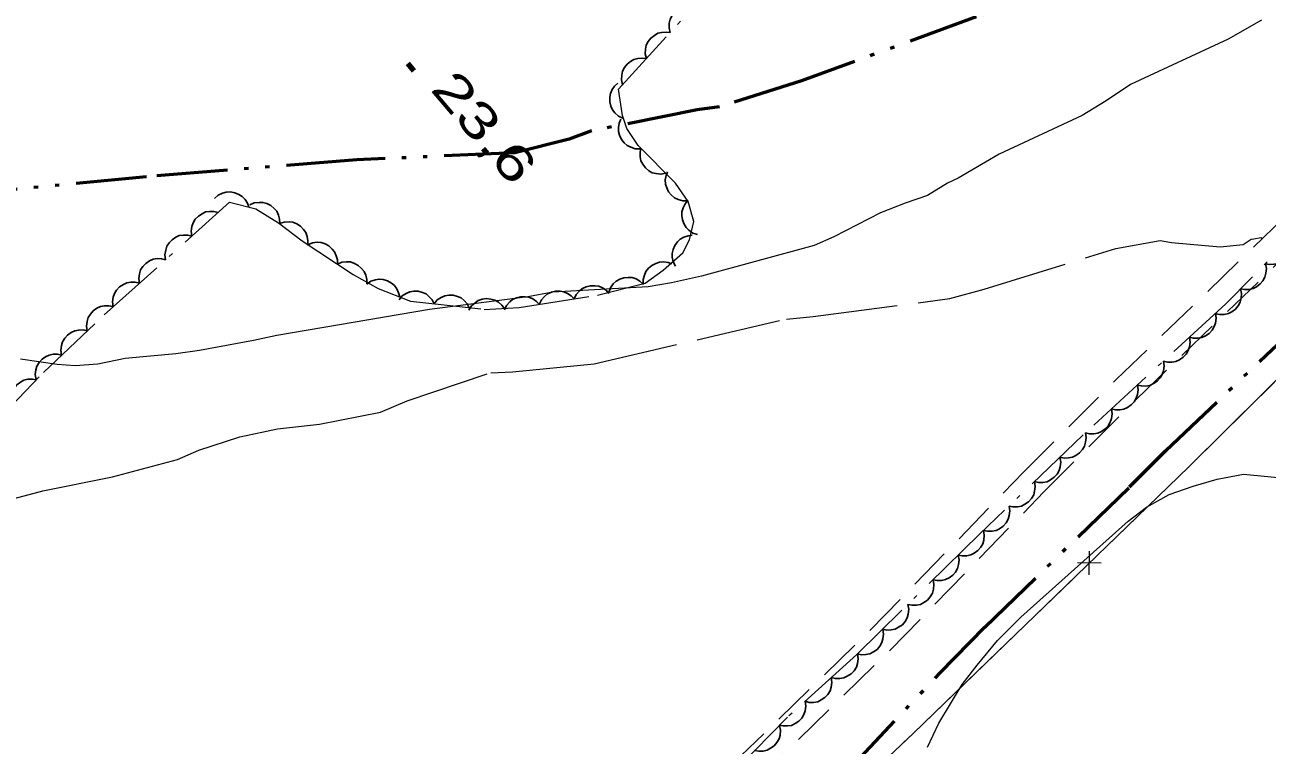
# Model space of a CAD drawing. Extents: x 386081 to 389416, y 5130568 to 5134082.
# Drawn here: x 388642.2 to 388747.8, y 5132208.3 to 5132269.6 of the extents above; entities that cross this region are included whole.
import ezdxf

# ---------------------------------------------------------------- set-up
doc = ezdxf.new("R2010")
doc.units = 0
doc.header["$LTSCALE"] = 1.2
for name, pattern in [('DASH_DOUBLE_DOT', [9.2, 5, -1.2, 0.3, -1.2, 0.3, -1.2]), ('DOT_DASHED', [7.7, 5, -1.2, 0.3, -1.2]), ('LONG_DASHED', [7.5, 6, -1.5]), ('MEDIUM_DASHED', [4.5, 3, -1.5])]:
    doc.linetypes.add(name, pattern=pattern)
for name, color, linetype, lineweight in [('19', 7, 'Continuous', 13), ('2', 7, 'Continuous', 13), ('3', 7, 'Continuous', 140), ('37', 7, 'Continuous', 13), ('4', 7, 'DASH_DOUBLE_DOT', 53), ('44', 7, 'Continuous', 25)]:
    doc.layers.add(name, color=color, linetype=linetype, lineweight=lineweight)

msp = doc.modelspace()

# ---------------------------------------------------------------- linework, layer by layer
at = {"layer": '19', "linetype": 'MEDIUM_DASHED'}
for points in [[(388529.2, 5132040.97), (388562.89, 5132074.01), (388573.68, 5132084.09), (388599.86, 5132109.48), (388615.44, 5132124.19), (388630.64, 5132138.3), (388653.51, 5132160.18), (388683.1, 5132187.99), (388714.13, 5132218.15), (388727.16, 5132231.58), (388735.01, 5132239.44), (388752.76, 5132256.53)], [(388530.83, 5132039.21), (388564.55, 5132072.28), (388575.33, 5132082.36), (388587.96, 5132094.53), (388601.52, 5132107.75), (388617.08, 5132122.44), (388632.28, 5132136.57), (388655.16, 5132158.43), (388684.76, 5132186.25), (388715.83, 5132216.46), (388728.87, 5132229.88), (388736.7, 5132237.73), (388754.43, 5132254.8)]]:
    msp.add_lwpolyline(points, dxfattribs=at)
at = {"layer": '2'}
for points in [[(388747.37, 5132269.99), (388744.53, 5132268.38), (388736.22, 5132264.53), (388734.15, 5132263.12), (388732.13, 5132261.88), (388725.07, 5132258.59), (388721.57, 5132256.55), (388720.68, 5132256.12), (388718.96, 5132255.07), (388717.06, 5132254.44), (388714.98, 5132253.62), (388711, 5132251.58), (388709.33, 5132250.83), (388699.76, 5132248.23), (388697.2, 5132247.65), (388695.23, 5132247.33), (388687.13, 5132246.87), (388684.99, 5132246.48), (388676.64, 5132245.4), (388663.65, 5132243.18), (388661.68, 5132242.74), (388657.09, 5132241.89), (388655.06, 5132241.62), (388650.76, 5132241.21), (388648.43, 5132240.75), (388646.52, 5132240.61), (388644.97, 5132240.71), (388641.86, 5132241.16)], [(388746.7, 5132251.41), (388747.31, 5132251.52), (388747.46, 5132251.42)], [(388718.97, 5132208.18), (388719.93, 5132210.22), (388721.92, 5132213.52), (388723.18, 5132215.14), (388724.92, 5132217.24), (388726.91, 5132219.22), (388736.04, 5132227.38), (388737.6, 5132228.58), (388739.52, 5132229.66), (388741.56, 5132230.37), (388743.6, 5132230.97), (388745.82, 5132231.39), (388749.66, 5132231.02)]]:
    msp.add_lwpolyline(points, dxfattribs=at)
at = {"layer": '2', "linetype": 'LONG_DASHED'}
msp.add_lwpolyline([(388640.01, 5132228.98), (388643.75, 5132229.96), (388649.68, 5132231.17), (388655.22, 5132232.63), (388657.01, 5132233.42), (388660.5, 5132234.57), (388663.72, 5132235.23), (388667.28, 5132235.63), (388672.46, 5132236.67), (388674.72, 5132237.61), (388681.84, 5132240.01), (388683.69, 5132240.09), (388690.62, 5132240.78), (388706.97, 5132244.58), (388709.26, 5132244.79), (388720.87, 5132246.32), (388723.8, 5132247.12), (388734.98, 5132250.57), (388738.76, 5132251.26), (388739.71, 5132251.09), (388743.85, 5132250.72), (388745.8, 5132250.91), (388746.5, 5132251.36), (388746.7, 5132251.41)], dxfattribs=at)
at = {"layer": '3'}
msp.add_line((388674.8, 5132266.3), (388675.31, 5132265.69), dxfattribs=at)
at = {"layer": '37'}
for p, q in [((388741.35, 5132232.18), (388748.46, 5132239.21)), ((388732.71, 5132222.83), (388732.74, 5132224.83)), ((388733.73, 5132223.81), (388731.73, 5132223.84)), ((388724.1, 5132215.48), (388731.29, 5132222.44))]:
    msp.add_line(p, q, dxfattribs=at)
for points in [[(388754.56, 5132062.94), (388743.17, 5132074.67), (388735.5, 5132082.44), (388729.86, 5132087.43), (388724.76, 5132090.28), (388716.62, 5132094.46), (388707.63, 5132097.91), (388699.4, 5132100.48), (388689.97, 5132103.88), (388682, 5132115.69), (388668.07, 5132137.75), (388658.51, 5132152.63), (388689.58, 5132182.71), (388717.75, 5132209.33), (388741.18, 5132232.01), (388757.21, 5132247.87)], [(388734.16, 5132225.22), (388741.18, 5132232.01), (388741.35, 5132232.18)], [(388716.91, 5132208.54), (388717.75, 5132209.33), (388724.1, 5132215.48)]]:
    msp.add_lwpolyline(points, dxfattribs=at)
at = {"layer": '4'}
for points in [[(388712.05, 5132206.01), (388720.05, 5132214.51), (388723.84, 5132218.38), (388736.15, 5132230.3), (388739.21, 5132233.37), (388748.27, 5132241.99), (388755.55, 5132248.75), (388761.55, 5132254.63), (388766.88, 5132260.07), (388777.19, 5132269.88), (388787.31, 5132279.84), (388796.05, 5132288.26), (388796.79, 5132289.05), (388797.87, 5132290.48)], [(388762.2, 5132287.2), (388735.11, 5132274.55), (388731.04, 5132272.98), (388723.12, 5132270.26), (388708.26, 5132264.82), (388701.3, 5132262.61), (388699.39, 5132262.36), (388690.41, 5132260.57), (388688.5, 5132259.88), (388683.88, 5132258.71), (388670.45, 5132258.11), (388652.56, 5132256.67), (388633.9, 5132254.87), (388625.9, 5132254.44), (388623.86, 5132253.44), (388616.38, 5132253.67), (388612.69, 5132253.65), (388608.47, 5132253.11), (388607.78, 5132253.09), (388607.27, 5132253.12), (388604.93, 5132253.69), (388604.46, 5132253.9), (388603.82, 5132254.5)]]:
    msp.add_lwpolyline(points, dxfattribs=at)
at = {"layer": '44'}
for points in [[(388697.09, 5132268.93), (388697, 5132269.34), (388697.02, 5132269.74), (388697.08, 5132270.07), (388697.25, 5132270.38), (388697.47, 5132270.67), (388697.77, 5132270.91), (388698.05, 5132271.08), (388698.39, 5132271.17), (388698.76, 5132271.2), (388699.12, 5132271.15)], [(388695.07, 5132266.72), (388694.97, 5132267.12), (388695, 5132267.53), (388695.06, 5132267.85), (388695.22, 5132268.16), (388695.45, 5132268.46), (388695.75, 5132268.69), (388696.03, 5132268.87), (388696.37, 5132268.95), (388696.74, 5132268.98), (388697.09, 5132268.93)], [(388693.05, 5132264.5), (388692.95, 5132264.91), (388692.97, 5132265.31), (388693.04, 5132265.64), (388693.2, 5132265.95), (388693.43, 5132266.24), (388693.73, 5132266.48), (388694, 5132266.65), (388694.35, 5132266.74), (388694.72, 5132266.77), (388695.07, 5132266.72)], [(388693.07, 5132261.66), (388692.69, 5132261.84), (388692.4, 5132262.12), (388692.18, 5132262.37), (388692.05, 5132262.69), (388691.96, 5132263.05), (388691.97, 5132263.44), (388692.01, 5132263.76), (388692.16, 5132264.08), (388692.37, 5132264.38), (388692.64, 5132264.63)], [(388694.55, 5132259.06), (388694.13, 5132259.06), (388693.74, 5132259.19), (388693.44, 5132259.33), (388693.18, 5132259.56), (388692.95, 5132259.85), (388692.79, 5132260.2), (388692.69, 5132260.51), (388692.69, 5132260.86), (388692.75, 5132261.23), (388692.89, 5132261.56)], [(388696.71, 5132256.97), (388696.3, 5132256.89), (388695.89, 5132256.94), (388695.57, 5132257.02), (388695.27, 5132257.19), (388694.99, 5132257.43), (388694.77, 5132257.75), (388694.61, 5132258.03), (388694.54, 5132258.38), (388694.53, 5132258.75), (388694.6, 5132259.1)], [(388698.57, 5132254.64), (388698.16, 5132254.63), (388697.77, 5132254.74), (388697.46, 5132254.88), (388697.2, 5132255.11), (388696.96, 5132255.39), (388696.8, 5132255.74), (388696.69, 5132256.05), (388696.68, 5132256.4), (388696.74, 5132256.77), (388696.87, 5132257.1)], [(388658.36, 5132254.82), (388658.67, 5132255.1), (388659.04, 5132255.27), (388659.36, 5132255.37), (388659.71, 5132255.38), (388660.07, 5132255.32), (388660.42, 5132255.17), (388660.71, 5132255.01), (388660.95, 5132254.75), (388661.15, 5132254.44), (388661.28, 5132254.11)], [(388661.35, 5132254.28), (388661.73, 5132254.45), (388662.14, 5132254.5), (388662.47, 5132254.5), (388662.8, 5132254.4), (388663.13, 5132254.23), (388663.42, 5132253.98), (388663.64, 5132253.74), (388663.79, 5132253.42), (388663.89, 5132253.06), (388663.9, 5132252.7)], [(388699.42, 5132251.76), (388699.02, 5132251.89), (388698.69, 5132252.12), (388698.45, 5132252.35), (388698.27, 5132252.65), (388698.14, 5132253), (388698.09, 5132253.38), (388698.09, 5132253.7), (388698.2, 5132254.04), (388698.37, 5132254.37), (388698.6, 5132254.65)], [(388656.43, 5132251.63), (388656.37, 5132252.04), (388656.44, 5132252.45), (388656.53, 5132252.76), (388656.72, 5132253.06), (388656.98, 5132253.33), (388657.3, 5132253.53), (388657.59, 5132253.68), (388657.94, 5132253.73), (388658.31, 5132253.72), (388658.66, 5132253.64)], [(388663.89, 5132252.69), (388664.29, 5132252.82), (388664.7, 5132252.84), (388665.02, 5132252.8), (388665.35, 5132252.67), (388665.66, 5132252.47), (388665.92, 5132252.19), (388666.12, 5132251.93), (388666.23, 5132251.6), (388666.3, 5132251.23), (388666.28, 5132250.87)], [(388654.2, 5132249.62), (388654.14, 5132250.04), (388654.21, 5132250.44), (388654.3, 5132250.76), (388654.49, 5132251.05), (388654.75, 5132251.32), (388655.07, 5132251.53), (388655.36, 5132251.67), (388655.71, 5132251.72), (388656.08, 5132251.72), (388656.43, 5132251.63)], [(388666.3, 5132250.9), (388666.69, 5132251.06), (388667.09, 5132251.1), (388667.42, 5132251.09), (388667.75, 5132250.97), (388668.08, 5132250.8), (388668.36, 5132250.53), (388668.57, 5132250.29), (388668.71, 5132249.96), (388668.8, 5132249.6), (388668.8, 5132249.24)], [(388697.54, 5132249.06), (388697.35, 5132249.43), (388697.27, 5132249.83), (388697.25, 5132250.16), (388697.34, 5132250.5), (388697.48, 5132250.84), (388697.72, 5132251.14), (388697.95, 5132251.38), (388698.26, 5132251.54), (388698.61, 5132251.66), (388698.97, 5132251.7)], [(388749.81, 5132251.41), (388749.89, 5132251), (388749.85, 5132250.6), (388749.77, 5132250.28), (388749.6, 5132249.97), (388749.36, 5132249.69), (388749.05, 5132249.47), (388748.77, 5132249.3), (388748.42, 5132249.23), (388748.05, 5132249.22), (388747.7, 5132249.28)], [(388651.97, 5132247.62), (388651.91, 5132248.03), (388651.98, 5132248.43), (388652.07, 5132248.75), (388652.26, 5132249.04), (388652.51, 5132249.31), (388652.84, 5132249.52), (388653.13, 5132249.66), (388653.48, 5132249.72), (388653.85, 5132249.71), (388654.2, 5132249.62)], [(388668.8, 5132249.24), (388669.19, 5132249.4), (388669.59, 5132249.44), (388669.92, 5132249.43), (388670.25, 5132249.31), (388670.58, 5132249.14), (388670.86, 5132248.88), (388671.07, 5132248.63), (388671.21, 5132248.3), (388671.3, 5132247.94), (388671.3, 5132247.58)], [(388694.81, 5132247.51), (388694.8, 5132247.93), (388694.9, 5132248.32), (388695.03, 5132248.63), (388695.26, 5132248.9), (388695.54, 5132249.14), (388695.88, 5132249.31), (388696.19, 5132249.42), (388696.54, 5132249.44), (388696.91, 5132249.39), (388697.24, 5132249.27)], [(388747.7, 5132249.28), (388747.78, 5132248.87), (388747.74, 5132248.47), (388747.66, 5132248.15), (388747.49, 5132247.84), (388747.25, 5132247.56), (388746.94, 5132247.33), (388746.66, 5132247.17), (388746.31, 5132247.1), (388745.94, 5132247.08), (388745.59, 5132247.15)], [(388671.3, 5132247.55), (388671.64, 5132247.79), (388672.03, 5132247.91), (388672.35, 5132247.97), (388672.7, 5132247.93), (388673.06, 5132247.83), (388673.39, 5132247.64), (388673.65, 5132247.44), (388673.85, 5132247.15), (388674.01, 5132246.82), (388674.1, 5132246.47)], [(388691.87, 5132246.84), (388692.01, 5132247.24), (388692.26, 5132247.56), (388692.49, 5132247.8), (388692.8, 5132247.97), (388693.15, 5132248.09), (388693.53, 5132248.12), (388693.86, 5132248.11), (388694.19, 5132247.99), (388694.51, 5132247.81), (388694.78, 5132247.58)], [(388649.74, 5132245.61), (388649.68, 5132246.03), (388649.74, 5132246.43), (388649.84, 5132246.74), (388650.03, 5132247.04), (388650.28, 5132247.31), (388650.61, 5132247.51), (388650.9, 5132247.66), (388651.25, 5132247.71), (388651.62, 5132247.71), (388651.97, 5132247.62)], [(388674.04, 5132246.22), (388674.31, 5132246.54), (388674.65, 5132246.76), (388674.95, 5132246.9), (388675.3, 5132246.95), (388675.67, 5132246.94), (388676.03, 5132246.83), (388676.34, 5132246.71), (388676.61, 5132246.48), (388676.85, 5132246.2), (388677.02, 5132245.88)], [(388685.96, 5132245.82), (388686.14, 5132246.2), (388686.41, 5132246.5), (388686.66, 5132246.71), (388686.99, 5132246.86), (388687.35, 5132246.95), (388687.73, 5132246.94), (388688.05, 5132246.9), (388688.37, 5132246.76), (388688.68, 5132246.55), (388688.93, 5132246.29)], [(388688.93, 5132246.29), (388689.1, 5132246.67), (388689.38, 5132246.97), (388689.63, 5132247.18), (388689.95, 5132247.32), (388690.31, 5132247.41), (388690.69, 5132247.41), (388691.02, 5132247.37), (388691.34, 5132247.22), (388691.64, 5132247.02), (388691.89, 5132246.75)], [(388745.59, 5132247.15), (388745.67, 5132246.74), (388745.63, 5132246.34), (388745.55, 5132246.01), (388745.38, 5132245.71), (388745.14, 5132245.43), (388744.83, 5132245.2), (388744.55, 5132245.04), (388744.2, 5132244.97), (388743.83, 5132244.95), (388743.48, 5132245.02)], [(388647.54, 5132243.57), (388647.47, 5132243.98), (388647.53, 5132244.38), (388647.61, 5132244.7), (388647.8, 5132245), (388648.04, 5132245.28), (388648.36, 5132245.49), (388648.65, 5132245.64), (388649, 5132245.7), (388649.37, 5132245.71), (388649.72, 5132245.63)], [(388677.02, 5132245.88), (388677.29, 5132246.2), (388677.63, 5132246.42), (388677.93, 5132246.56), (388678.28, 5132246.61), (388678.65, 5132246.6), (388679.02, 5132246.49), (388679.32, 5132246.37), (388679.59, 5132246.14), (388679.83, 5132245.86), (388680, 5132245.54)], [(388679.99, 5132245.34), (388680.21, 5132245.69), (388680.51, 5132245.96), (388680.78, 5132246.15), (388681.12, 5132246.26), (388681.48, 5132246.31), (388681.86, 5132246.26), (388682.18, 5132246.19), (388682.49, 5132246.01), (388682.77, 5132245.77), (388682.99, 5132245.49)], [(388683, 5132245.35), (388683.18, 5132245.73), (388683.45, 5132246.03), (388683.7, 5132246.25), (388684.02, 5132246.39), (388684.38, 5132246.48), (388684.77, 5132246.47), (388685.09, 5132246.44), (388685.41, 5132246.29), (388685.72, 5132246.08), (388685.96, 5132245.82)], [(388743.44, 5132245.06), (388743.5, 5132244.65), (388743.44, 5132244.24), (388743.35, 5132243.93), (388743.16, 5132243.63), (388742.91, 5132243.36), (388742.59, 5132243.15), (388742.3, 5132243), (388741.95, 5132242.95), (388741.58, 5132242.95), (388741.23, 5132243.03)], [(388645.36, 5132241.51), (388645.29, 5132241.92), (388645.35, 5132242.32), (388645.43, 5132242.64), (388645.62, 5132242.94), (388645.87, 5132243.22), (388646.18, 5132243.43), (388646.47, 5132243.58), (388646.82, 5132243.64), (388647.19, 5132243.65), (388647.54, 5132243.57)], [(388741.23, 5132243.03), (388741.29, 5132242.62), (388741.23, 5132242.21), (388741.14, 5132241.9), (388740.95, 5132241.6), (388740.7, 5132241.33), (388740.38, 5132241.12), (388740.09, 5132240.97), (388739.74, 5132240.91), (388739.37, 5132240.92), (388739.02, 5132241)], [(388643.18, 5132239.45), (388643.11, 5132239.86), (388643.17, 5132240.26), (388643.26, 5132240.58), (388643.44, 5132240.88), (388643.69, 5132241.16), (388644, 5132241.37), (388644.29, 5132241.52), (388644.64, 5132241.58), (388645.01, 5132241.59), (388645.36, 5132241.51)], [(388739.02, 5132241), (388739.08, 5132240.59), (388739.02, 5132240.18), (388738.93, 5132239.87), (388738.74, 5132239.57), (388738.49, 5132239.3), (388738.17, 5132239.09), (388737.88, 5132238.94), (388737.53, 5132238.88), (388737.16, 5132238.89), (388736.81, 5132238.97)], [(388641.13, 5132237.26), (388641.04, 5132237.66), (388641.08, 5132238.07), (388641.15, 5132238.39), (388641.32, 5132238.7), (388641.55, 5132238.99), (388641.86, 5132239.21), (388642.14, 5132239.38), (388642.49, 5132239.46), (388642.86, 5132239.48), (388643.21, 5132239.42)], [(388736.81, 5132238.97), (388736.87, 5132238.56), (388736.81, 5132238.15), (388736.72, 5132237.84), (388736.53, 5132237.54), (388736.28, 5132237.27), (388735.96, 5132237.06), (388735.67, 5132236.91), (388735.32, 5132236.85), (388734.95, 5132236.86), (388734.6, 5132236.94)], [(388734.6, 5132236.94), (388734.67, 5132236.53), (388734.61, 5132236.12), (388734.51, 5132235.81), (388734.33, 5132235.51), (388734.08, 5132235.24), (388733.75, 5132235.03), (388733.46, 5132234.88), (388733.12, 5132234.82), (388732.74, 5132234.83), (388732.39, 5132234.91)], [(388732.39, 5132234.91), (388732.46, 5132234.5), (388732.41, 5132234.1), (388732.33, 5132233.78), (388732.14, 5132233.48), (388731.9, 5132233.2), (388731.58, 5132232.98), (388731.29, 5132232.83), (388730.95, 5132232.77), (388730.58, 5132232.76), (388730.23, 5132232.84)], [(388730.23, 5132232.84), (388730.3, 5132232.42), (388730.25, 5132232.02), (388730.16, 5132231.7), (388729.98, 5132231.4), (388729.73, 5132231.12), (388729.42, 5132230.91), (388729.13, 5132230.75), (388728.78, 5132230.69), (388728.41, 5132230.68), (388728.06, 5132230.76)], [(388728.06, 5132230.76), (388728.13, 5132230.35), (388728.08, 5132229.94), (388728, 5132229.62), (388727.81, 5132229.32), (388727.57, 5132229.05), (388727.25, 5132228.83), (388726.96, 5132228.68), (388726.62, 5132228.61), (388726.25, 5132228.61), (388725.9, 5132228.68)], [(388725.9, 5132228.68), (388725.97, 5132228.27), (388725.91, 5132227.87), (388725.83, 5132227.55), (388725.65, 5132227.25), (388725.4, 5132226.97), (388725.09, 5132226.75), (388724.8, 5132226.6), (388724.45, 5132226.54), (388724.08, 5132226.53), (388723.73, 5132226.61)], [(388723.73, 5132226.61), (388723.8, 5132226.2), (388723.75, 5132225.79), (388723.67, 5132225.47), (388723.49, 5132225.17), (388723.25, 5132224.89), (388722.94, 5132224.67), (388722.65, 5132224.52), (388722.31, 5132224.45), (388721.94, 5132224.44), (388721.58, 5132224.51)], [(388721.58, 5132224.51), (388721.66, 5132224.1), (388721.61, 5132223.7), (388721.53, 5132223.37), (388721.35, 5132223.07), (388721.11, 5132222.79), (388720.8, 5132222.57), (388720.51, 5132222.42), (388720.16, 5132222.35), (388719.79, 5132222.34), (388719.44, 5132222.41)], [(388719.44, 5132222.41), (388719.52, 5132222), (388719.47, 5132221.6), (388719.39, 5132221.28), (388719.21, 5132220.97), (388718.97, 5132220.69), (388718.65, 5132220.47), (388718.37, 5132220.32), (388718.02, 5132220.25), (388717.65, 5132220.24), (388717.3, 5132220.31)], [(388717.3, 5132220.31), (388717.37, 5132219.9), (388717.33, 5132219.5), (388717.25, 5132219.18), (388717.07, 5132218.87), (388716.83, 5132218.59), (388716.51, 5132218.37), (388716.22, 5132218.22), (388715.88, 5132218.15), (388715.51, 5132218.14), (388715.16, 5132218.21)], [(388715.16, 5132218.21), (388715.23, 5132217.8), (388715.18, 5132217.4), (388715.1, 5132217.08), (388714.92, 5132216.77), (388714.68, 5132216.49), (388714.37, 5132216.27), (388714.08, 5132216.12), (388713.74, 5132216.05), (388713.37, 5132216.04), (388713.01, 5132216.11)], [(388713.01, 5132216.11), (388713.07, 5132215.7), (388713.01, 5132215.29), (388712.92, 5132214.98), (388712.73, 5132214.68), (388712.47, 5132214.41), (388712.15, 5132214.21), (388711.86, 5132214.06), (388711.51, 5132214.01), (388711.14, 5132214.01), (388710.79, 5132214.09)], [(388710.79, 5132214.09), (388710.85, 5132213.68), (388710.79, 5132213.28), (388710.69, 5132212.96), (388710.5, 5132212.67), (388710.25, 5132212.4), (388709.93, 5132212.19), (388709.64, 5132212.04), (388709.29, 5132211.99), (388708.92, 5132211.99), (388708.57, 5132212.08)], [(388708.57, 5132212.08), (388708.63, 5132211.67), (388708.57, 5132211.26), (388708.47, 5132210.95), (388708.28, 5132210.65), (388708.03, 5132210.38), (388707.71, 5132210.18), (388707.42, 5132210.03), (388707.07, 5132209.98), (388706.7, 5132209.98), (388706.35, 5132210.06)], [(388706.38, 5132210.03), (388706.47, 5132209.62), (388706.43, 5132209.21), (388706.35, 5132208.89), (388706.17, 5132208.58), (388705.94, 5132208.3), (388705.63, 5132208.08), (388705.34, 5132207.92), (388705, 5132207.84), (388704.63, 5132207.83), (388704.27, 5132207.89)]]:
    msp.add_lwpolyline(points, dxfattribs=at)
at = {"layer": '44', "linetype": 'DOT_DASHED', "lineweight": 13}
for points in [[(388639.29, 5132235.34), (388643.81, 5132240.04), (388648.98, 5132244.93), (388659.63, 5132254.51), (388661.87, 5132253.96), (388663.79, 5132252.77), (388665.82, 5132251.22), (388670.13, 5132248.36), (388672.28, 5132247.17), (388675.03, 5132246.11), (388681.27, 5132245.4), (388684.25, 5132245.55), (388690.91, 5132246.6), (388694.96, 5132247.62), (388696.5, 5132248.73), (388698.16, 5132250.21), (388698.75, 5132251.3), (388699.1, 5132252.88), (388698.62, 5132254.57), (388697.54, 5132256.13), (388694.36, 5132259.34), (388693.4, 5132260.79), (388693.04, 5132261.87), (388692.71, 5132264.13), (388698.28, 5132270.23)], [(388759.59, 5132261.29), (388744.33, 5132245.88), (388732.19, 5132234.72), (388723.39, 5132226.28), (388712.97, 5132216.07), (388707.08, 5132210.73), (388702.81, 5132206.41), (388698.48, 5132202.3), (388690.1, 5132194.01), (388681.29, 5132185.11), (388678.02, 5132182.09), (388670.27, 5132174.26), (388662.26, 5132166.59), (388657.23, 5132161.93), (388647.33, 5132153)]]:
    msp.add_lwpolyline(points, dxfattribs=at)

# ---------------------------------------------------------------- texts
at = {"layer": '3', "width": 1.4}
msp.add_text('23,6   ', height=3, rotation=310.294, dxfattribs=at).set_placement((388676.63, 5132264.08))

doc.saveas('drawing.dxf')
